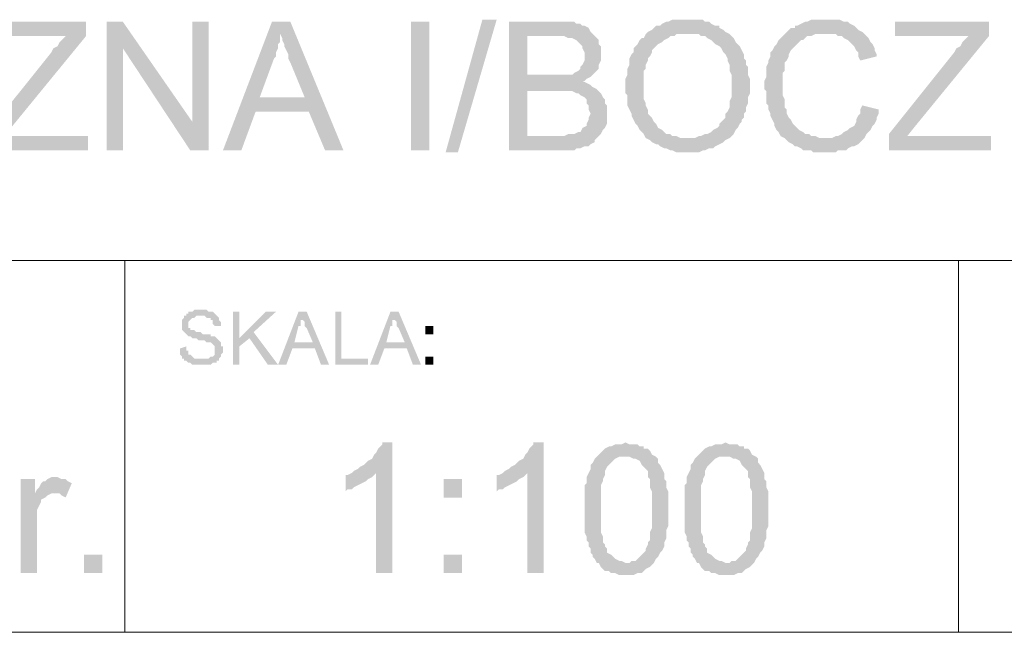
# Model space of a CAD drawing. Header units: millimetres. Extents: x -14047 to 49934, y -21523 to 14989.
# Tile 442 of 580: x 22888 to 23092, y 11629 to 11756. Entities that reach past the tile are written whole.
import ezdxf

# ---------------------------------------------------------------- set-up
doc = ezdxf.new("R2010")
doc.units = ezdxf.units.MM
doc.layers.add('C00-00-00', color=7, linetype='Continuous')

msp = doc.modelspace()

# ---------------------------------------------------------------- hatches: boundary and pattern name
at = {"layer": 'C00-00-00'}
h = msp.add_hatch(color=256, dxfattribs=at)
h.dxf.hatch_style = 2
h.paths.add_polyline_path([(22901.976, 11755.508), (22882.503, 11755.508), (22882.503, 11752.544), (22897.743, 11752.544), (22897.32, 11752.121), (22896.896, 11751.698), (22896.473, 11751.274), (22896.05, 11750.428), (22895.203, 11750.004), (22894.78, 11749.158), (22881.233, 11732.224), (22881.233, 11728.838), (22902.4, 11728.838), (22902.4, 11731.801), (22885.043, 11731.801), (22886.736, 11733.918), (22901.976, 11752.544)])
h = msp.add_hatch(color=256, dxfattribs=at)
h.dxf.hatch_style = 2
h.paths.add_polyline_path([(22909.596, 11755.508), (22906.21, 11755.508), (22906.21, 11728.838), (22909.596, 11728.838), (22909.596, 11750.004)])
h = msp.add_hatch(color=256, dxfattribs=at)
h.dxf.hatch_style = 2
h.paths.add_polyline_path([(22909.596, 11755.508), (22909.596, 11750.004), (22923.566, 11728.838), (22923.99, 11734.764)])
h = msp.add_hatch(color=256, dxfattribs=at)
h.dxf.hatch_style = 2
h.paths.add_polyline_path([(22927.376, 11755.508), (22923.99, 11755.508), (22923.99, 11734.764), (22923.566, 11728.838), (22927.376, 11728.838)])
h = msp.add_hatch(color=256, dxfattribs=at)
h.dxf.hatch_style = 2
h.paths.add_polyline_path([(22944.31, 11755.508), (22940.5, 11755.508), (22930.34, 11728.838), (22934.15, 11728.838), (22937.113, 11736.881), (22948.12, 11736.881), (22937.96, 11739.844), (22940.923, 11747.888), (22941.346, 11748.311), (22941.346, 11749.158), (22941.77, 11750.004), (22941.77, 11750.851), (22942.193, 11751.274), (22942.193, 11752.968)])
h = msp.add_hatch(color=256, dxfattribs=at)
h.dxf.hatch_style = 2
h.paths.add_polyline_path([(22944.31, 11755.508), (22942.193, 11752.968), (22942.616, 11752.121), (22942.616, 11751.698), (22943.04, 11750.851), (22943.04, 11750.428), (22943.463, 11749.581), (22943.886, 11748.734), (22943.886, 11747.888), (22944.31, 11747.041), (22947.273, 11739.844), (22937.96, 11739.844), (22948.12, 11736.881), (22951.506, 11728.838), (22955.316, 11728.838)])
h = msp.add_hatch(color=256, dxfattribs=at)
h.dxf.hatch_style = 2
h.paths.add_polyline_path([(22969.286, 11755.508), (22969.286, 11728.838), (22973.096, 11728.838), (22973.096, 11755.508)])
h = msp.add_hatch(color=256, dxfattribs=at)
h.dxf.hatch_style = 2
h.paths.add_polyline_path([(22976.483, 11728.414), (22984.103, 11755.931), (22987.066, 11755.931), (22979.023, 11728.414)])
h = msp.add_hatch(color=256, dxfattribs=at)
h.dxf.hatch_style = 2
h.paths.add_polyline_path([(22999.766, 11755.508), (22989.606, 11755.508), (22989.606, 11728.838), (23003.153, 11728.838), (23003.576, 11729.261), (23004.423, 11729.261), (23005.27, 11729.684), (23006.116, 11729.684), (23006.54, 11730.108), (23007.386, 11730.531), (23007.386, 11730.954), (23007.81, 11731.378), (23008.233, 11731.801), (22993.416, 11731.801), (22993.416, 11741.114), (23008.233, 11741.114), (23007.81, 11741.538), (23006.963, 11741.961), (23006.54, 11742.384), (23005.693, 11742.808), (23004.846, 11743.231), (23005.27, 11743.231), (23005.693, 11743.654), (23006.54, 11744.078), (22993.416, 11744.501), (22993.416, 11752.544), (23007.386, 11752.544), (23006.963, 11752.968), (23006.54, 11753.391), (23006.116, 11754.238), (23005.27, 11754.661), (23004.846, 11754.661), (23004.423, 11755.084), (23003.576, 11755.084), (23003.153, 11755.508), (23000.613, 11755.508)])
h = msp.add_hatch(color=256, dxfattribs=at)
h.dxf.hatch_style = 2
h.paths.add_polyline_path([(23026.86, 11755.931), (23023.473, 11755.931), (23022.626, 11755.508), (23022.203, 11755.508), (23021.356, 11755.084), (23020.933, 11754.661), (23020.086, 11754.661), (23019.663, 11754.238), (23019.24, 11753.814), (23018.393, 11753.391), (23026.86, 11752.968), (23028.976, 11752.968), (23029.4, 11752.544), (23030.246, 11752.544), (23030.67, 11752.121), (23031.516, 11751.698), (23031.94, 11751.274), (23032.363, 11750.851), (23033.21, 11750.428), (23033.633, 11750.004), (23034.056, 11749.158), (23034.48, 11748.734), (23034.903, 11747.888), (23034.903, 11747.464), (23035.326, 11746.618), (23035.326, 11745.348), (23035.75, 11744.501), (23035.75, 11739.844), (23035.326, 11738.998), (23035.326, 11737.728), (23034.903, 11736.881), (23034.48, 11736.458), (23034.48, 11735.611), (23034.056, 11735.188), (23033.633, 11734.764), (23033.21, 11734.341), (23033.21, 11733.918), (23032.786, 11733.494), (23031.94, 11733.071), (23031.516, 11732.648), (23030.67, 11732.224), (23030.246, 11732.224), (23029.4, 11731.801), (23028.976, 11731.801), (23028.13, 11731.378), (23026.436, 11731.378), (23018.816, 11730.954), (23019.24, 11730.531), (23020.086, 11730.108), (23020.51, 11730.108), (23020.933, 11729.684), (23021.78, 11729.261), (23022.203, 11729.261), (23023.05, 11728.838), (23023.473, 11728.838), (23024.32, 11728.414), (23028.976, 11728.414), (23029.823, 11728.838), (23030.246, 11728.838), (23031.093, 11729.261), (23031.94, 11729.261), (23032.363, 11729.684), (23033.21, 11730.108), (23034.056, 11730.531), (23034.48, 11730.954), (23035.326, 11731.378), (23035.75, 11731.801), (23036.173, 11732.224), (23036.596, 11733.071), (23037.02, 11733.494), (23037.443, 11734.341), (23037.866, 11734.764), (23037.866, 11735.188), (23038.29, 11735.611), (23038.29, 11736.458), (23038.713, 11736.881), (23038.713, 11737.728), (23039.136, 11738.574), (23039.136, 11739.844), (23039.56, 11740.691), (23039.56, 11742.384), (23039.56, 11743.654), (23039.136, 11744.501), (23039.136, 11746.194), (23038.713, 11746.618), (23038.713, 11747.464), (23038.29, 11747.888), (23038.29, 11748.734), (23037.866, 11749.581), (23037.443, 11750.428), (23037.02, 11750.851), (23036.596, 11751.274), (23036.173, 11752.121), (23035.75, 11752.544), (23035.326, 11752.968), (23034.48, 11753.391), (23034.056, 11753.814), (23033.21, 11754.238), (23033.21, 11754.661), (23032.363, 11754.661), (23031.516, 11755.084), (23031.093, 11755.508), (23030.246, 11755.508), (23029.823, 11755.931), (23027.283, 11755.931)])
h = msp.add_hatch(color=256, dxfattribs=at)
h.dxf.hatch_style = 2
h.paths.add_polyline_path([(23055.223, 11755.931), (23052.26, 11755.931), (23051.413, 11755.508), (23050.99, 11755.508), (23050.143, 11755.084), (23049.296, 11754.661), (23048.873, 11754.661), (23048.873, 11754.238), (23048.026, 11754.238), (23047.603, 11753.814), (23047.18, 11753.391), (23046.333, 11752.544), (23045.91, 11752.121), (23045.486, 11751.698), (23045.063, 11750.851), (23044.64, 11750.428), (23044.216, 11749.581), (23043.793, 11749.158), (23043.793, 11748.311), (23043.37, 11747.464), (23043.37, 11747.041), (23042.946, 11746.194), (23042.946, 11744.078), (23042.523, 11743.231), (23042.523, 11741.538), (23042.946, 11741.114), (23042.946, 11738.574), (23043.37, 11738.151), (23043.37, 11737.304), (23043.793, 11736.458), (23043.793, 11736.034), (23044.216, 11735.188), (23044.64, 11734.341), (23044.64, 11733.918), (23045.063, 11733.071), (23045.486, 11732.648), (23045.91, 11731.801), (23046.756, 11731.378), (23047.18, 11730.954), (23047.603, 11730.531), (23048.45, 11730.108), (23048.873, 11729.684), (23049.296, 11729.684), (23050.143, 11729.261), (23050.566, 11728.838), (23052.26, 11728.838), (23052.683, 11728.414), (23057.34, 11728.414), (23057.763, 11728.838), (23059.456, 11728.838), (23059.88, 11729.261), (23060.726, 11729.684), (23061.15, 11729.684), (23061.996, 11730.108), (23062.42, 11730.531), (23062.843, 11730.954), (23054.8, 11731.378), (23053.953, 11731.378), (23053.106, 11731.801), (23052.26, 11731.801), (23051.836, 11732.224), (23050.99, 11732.224), (23050.566, 11732.648), (23049.72, 11733.071), (23049.296, 11733.494), (23048.873, 11733.918), (23048.45, 11734.341), (23048.026, 11735.188), (23047.603, 11735.611), (23047.18, 11736.458), (23047.18, 11737.304), (23046.756, 11737.728), (23046.756, 11739.421), (23046.333, 11740.268), (23046.333, 11742.384), (23046.333, 11744.924), (23046.756, 11745.348), (23046.756, 11747.041), (23047.18, 11747.464), (23047.603, 11748.311), (23047.603, 11748.734), (23048.026, 11749.581), (23048.45, 11750.004), (23048.873, 11750.428), (23049.72, 11751.274), (23050.143, 11751.698), (23050.566, 11751.698), (23050.99, 11752.121), (23051.413, 11752.544), (23052.26, 11752.544), (23053.106, 11752.968), (23063.266, 11752.968), (23062.843, 11753.391), (23061.996, 11753.814), (23061.573, 11754.238), (23061.15, 11754.661), (23060.303, 11755.084), (23059.88, 11755.508), (23059.033, 11755.508), (23058.186, 11755.931), (23056.07, 11755.931)])
h = msp.add_hatch(color=256, dxfattribs=at)
h.dxf.hatch_style = 2
h.paths.add_polyline_path([(23089.09, 11755.508), (23069.616, 11755.508), (23069.616, 11752.544), (23084.856, 11752.544), (23084.433, 11752.121), (23084.01, 11751.698), (23083.586, 11751.274), (23083.163, 11750.428), (23082.316, 11750.004), (23081.893, 11749.158), (23068.346, 11732.224), (23068.346, 11728.838), (23089.513, 11728.838), (23089.513, 11731.801), (23072.156, 11731.801), (23073.85, 11733.918), (23089.09, 11752.544)])
h = msp.add_hatch(color=256, dxfattribs=at)
h.dxf.hatch_style = 2
h.paths.add_polyline_path([(23018.393, 11753.391), (23017.97, 11752.968), (23017.546, 11752.121), (23017.123, 11752.121), (23016.7, 11751.698), (23016.276, 11750.851), (23015.853, 11750.428), (23015.43, 11750.004), (23015.43, 11749.158), (23015.006, 11748.734), (23014.583, 11747.888), (23014.583, 11746.618), (23014.16, 11745.771), (23014.16, 11744.501), (23013.736, 11743.654), (23013.736, 11740.691), (23014.16, 11740.268), (23014.16, 11738.151), (23014.583, 11737.304), (23015.006, 11736.458), (23015.006, 11736.034), (23015.43, 11735.188), (23015.853, 11734.341), (23016.276, 11733.918), (23016.7, 11733.071), (23017.123, 11732.648), (23017.546, 11732.224), (23017.97, 11731.378), (23018.816, 11730.954), (23026.436, 11731.378), (23025.166, 11731.378), (23024.32, 11731.801), (23023.473, 11731.801), (23023.05, 11732.224), (23022.203, 11732.224), (23021.78, 11732.648), (23021.356, 11733.071), (23020.51, 11733.494), (23020.086, 11734.341), (23019.663, 11734.764), (23019.24, 11735.611), (23018.816, 11736.034), (23018.393, 11736.458), (23018.393, 11737.304), (23017.97, 11738.151), (23017.97, 11738.574), (23017.546, 11739.421), (23017.546, 11745.348), (23017.97, 11745.771), (23017.97, 11746.618), (23018.393, 11747.464), (23018.393, 11747.888), (23018.816, 11748.311), (23019.24, 11749.158), (23019.24, 11749.581), (23019.663, 11750.004), (23020.086, 11750.428), (23020.51, 11750.851), (23021.356, 11751.274), (23021.78, 11751.698), (23022.626, 11752.121), (23023.05, 11752.544), (23023.896, 11752.544), (23024.32, 11752.968), (23026.86, 11752.968)])
h = msp.add_hatch(color=256, dxfattribs=at)
h.dxf.hatch_style = 2
h.paths.add_polyline_path([(23007.386, 11752.544), (22998.496, 11752.544), (23001.036, 11752.544), (23001.883, 11752.121), (23002.73, 11752.121), (23003.576, 11751.698), (23004, 11751.274), (23004.423, 11750.851), (23004.846, 11750.428), (23004.846, 11750.004), (23005.27, 11749.158), (23005.27, 11747.464), (23004.846, 11746.618), (23004.423, 11746.194), (23004.423, 11745.771), (23004, 11745.348), (23003.153, 11744.924), (23002.73, 11744.501), (22993.416, 11744.501), (23006.54, 11744.078), (23006.963, 11744.501), (23007.386, 11744.924), (23007.81, 11745.348), (23008.233, 11745.771), (23008.233, 11746.618), (23008.656, 11747.464), (23008.656, 11748.734), (23008.656, 11750.428), (23008.233, 11750.851), (23008.233, 11751.698), (23007.81, 11752.121)])
h = msp.add_hatch(color=256, dxfattribs=at)
h.dxf.hatch_style = 2
h.paths.add_polyline_path([(23063.266, 11752.968), (23055.223, 11752.968), (23057.34, 11752.968), (23057.763, 11752.544), (23058.61, 11752.544), (23059.033, 11752.121), (23059.88, 11751.698), (23060.303, 11751.274), (23060.726, 11750.851), (23061.15, 11750.428), (23061.573, 11749.581), (23061.996, 11749.158), (23061.996, 11748.311), (23062.42, 11747.464), (23065.806, 11748.311), (23065.806, 11748.734), (23065.383, 11749.581), (23065.383, 11750.004), (23064.96, 11750.851), (23064.536, 11751.274), (23064.113, 11752.121), (23063.69, 11752.544)])
h = msp.add_hatch(color=256, dxfattribs=at)
h.dxf.hatch_style = 2
h.paths.add_polyline_path([(23008.233, 11741.114), (22999.343, 11741.114), (23002.73, 11741.114), (23003.576, 11740.691), (23004, 11740.691), (23004.423, 11740.268), (23005.27, 11739.844), (23005.693, 11739.421), (23005.693, 11738.574), (23006.116, 11738.151), (23006.116, 11737.304), (23006.54, 11736.458), (23006.116, 11735.611), (23006.116, 11735.188), (23005.693, 11734.341), (23005.693, 11733.918), (23004.846, 11733.494), (23004.423, 11732.648), (23004, 11732.648), (23003.153, 11732.224), (23001.883, 11732.224), (23001.036, 11731.801), (22993.416, 11731.801), (23008.233, 11731.801), (23008.656, 11732.224), (23009.08, 11733.071), (23009.503, 11733.494), (23009.926, 11734.341), (23009.926, 11738.151), (23009.503, 11738.574), (23009.503, 11739.421), (23009.08, 11739.844), (23008.656, 11740.691)])
h = msp.add_hatch(color=256, dxfattribs=at)
h.dxf.hatch_style = 2
h.paths.add_polyline_path([(23062.843, 11738.151), (23062.42, 11737.304), (23062.42, 11736.458), (23061.996, 11736.034), (23061.573, 11735.188), (23061.573, 11734.764), (23061.15, 11733.918), (23060.303, 11733.494), (23059.88, 11733.071), (23059.033, 11732.648), (23058.61, 11732.224), (23057.763, 11731.801), (23057.34, 11731.801), (23056.493, 11731.378), (23054.8, 11731.378), (23062.843, 11730.954), (23063.266, 11731.378), (23063.69, 11732.224), (23064.113, 11732.648), (23064.536, 11733.071), (23064.96, 11733.918), (23065.383, 11734.341), (23065.806, 11735.188), (23065.806, 11735.611), (23066.23, 11736.458), (23066.23, 11737.304)])
h = msp.add_hatch(color=256, dxfattribs=at)
h.dxf.hatch_style = 2
h.paths.add_polyline_path([(22925.683, 11695.818), (22924.413, 11695.818), (22923.99, 11695.394), (22923.143, 11695.394), (22923.143, 11694.971), (22922.72, 11694.971), (22922.72, 11694.548), (22922.296, 11694.548), (22922.296, 11694.124), (22921.873, 11693.701), (22921.873, 11692.854), (22921.873, 11692.008), (22921.873, 11691.584), (22922.296, 11691.161), (22922.72, 11690.738), (22923.143, 11690.314), (22923.566, 11690.314), (22923.99, 11689.891), (22924.836, 11689.891), (22925.26, 11689.468), (22926.53, 11689.468), (22926.953, 11689.044), (22927.8, 11689.044), (22928.223, 11688.621), (22928.646, 11688.198), (22928.646, 11687.351), (22928.646, 11686.928), (22928.646, 11686.504), (22928.223, 11686.081), (22927.8, 11686.081), (22927.376, 11685.658), (22922.296, 11685.658), (22922.296, 11685.234), (22922.72, 11685.234), (22923.143, 11684.811), (22923.566, 11684.811), (22923.99, 11684.388), (22927.8, 11684.388), (22928.223, 11684.811), (22929.07, 11684.811), (22929.07, 11685.234), (22929.493, 11685.234), (22929.493, 11685.658), (22929.916, 11686.081), (22929.916, 11686.504), (22930.34, 11686.928), (22930.34, 11687.351), (22930.34, 11688.198), (22929.916, 11688.198), (22929.916, 11689.044), (22929.493, 11689.468), (22929.07, 11689.891), (22928.646, 11690.314), (22927.8, 11690.314), (22927.8, 11690.738), (22926.106, 11690.738), (22925.683, 11691.161), (22924.836, 11691.161), (22924.413, 11691.584), (22923.566, 11691.584), (22923.566, 11692.008), (22923.143, 11692.008), (22923.143, 11692.854), (22923.143, 11693.278), (22923.566, 11693.701), (22923.99, 11694.124), (22924.413, 11694.124), (22924.836, 11694.548), (22929.07, 11694.548), (22928.646, 11694.971), (22928.223, 11695.394), (22927.376, 11695.394), (22926.953, 11695.818), (22926.106, 11695.818)])
h = msp.add_hatch(color=256, dxfattribs=at)
h.dxf.hatch_style = 2
h.paths.add_polyline_path([(22929.07, 11694.548), (22925.683, 11694.548), (22926.53, 11694.548), (22926.953, 11694.124), (22927.8, 11694.124), (22927.8, 11693.701), (22928.223, 11693.701), (22928.223, 11692.854), (22928.646, 11692.431), (22929.916, 11692.431), (22929.916, 11693.278), (22929.493, 11693.701), (22929.493, 11694.124)])
h = msp.add_hatch(color=256, dxfattribs=at)
h.dxf.hatch_style = 2
h.paths.add_polyline_path([(22933.726, 11695.394), (22932.456, 11695.394), (22932.456, 11684.388), (22933.726, 11684.388), (22933.726, 11689.891)])
h = msp.add_hatch(color=256, dxfattribs=at)
h.dxf.hatch_style = 2
h.paths.add_polyline_path([(22941.346, 11695.394), (22939.23, 11695.394), (22933.726, 11689.891), (22933.726, 11688.198), (22935.843, 11689.891), (22936.69, 11691.161)])
h = msp.add_hatch(color=256, dxfattribs=at)
h.dxf.hatch_style = 2
h.paths.add_polyline_path([(22947.696, 11695.394), (22946.003, 11695.394), (22941.77, 11684.388), (22943.463, 11684.388), (22944.733, 11687.774), (22949.39, 11687.774), (22945.156, 11689.044), (22946.003, 11692.431), (22946.426, 11692.431), (22946.426, 11693.701), (22946.85, 11693.701), (22946.85, 11694.548)])
h = msp.add_hatch(color=256, dxfattribs=at)
h.dxf.hatch_style = 2
h.paths.add_polyline_path([(22947.696, 11695.394), (22946.85, 11694.548), (22946.85, 11694.124), (22946.85, 11693.701), (22947.273, 11693.278), (22947.273, 11692.431), (22947.696, 11692.008), (22948.966, 11689.044), (22945.156, 11689.044), (22949.39, 11687.774), (22950.66, 11684.388), (22952.353, 11684.388)])
h = msp.add_hatch(color=256, dxfattribs=at)
h.dxf.hatch_style = 2
h.paths.add_polyline_path([(22954.893, 11695.394), (22953.623, 11695.394), (22953.623, 11684.388), (22960.396, 11684.388), (22960.396, 11685.658), (22954.893, 11685.658)])
h = msp.add_hatch(color=256, dxfattribs=at)
h.dxf.hatch_style = 2
h.paths.add_polyline_path([(22966.746, 11695.394), (22965.053, 11695.394), (22960.82, 11684.388), (22962.513, 11684.388), (22963.783, 11687.774), (22968.44, 11687.774), (22964.206, 11689.044), (22965.053, 11692.431), (22965.476, 11692.431), (22965.476, 11693.701), (22965.9, 11693.701), (22965.9, 11694.548)])
h = msp.add_hatch(color=256, dxfattribs=at)
h.dxf.hatch_style = 2
h.paths.add_polyline_path([(22966.746, 11695.394), (22965.9, 11694.548), (22965.9, 11694.124), (22965.9, 11693.701), (22966.323, 11693.278), (22966.323, 11692.431), (22966.746, 11692.008), (22968.016, 11689.044), (22964.206, 11689.044), (22968.44, 11687.774), (22969.71, 11684.388), (22971.403, 11684.388)])
h = msp.add_hatch(color=256, dxfattribs=at)
h.dxf.hatch_style = 2
h.paths.add_polyline_path([(22972.25, 11692.431), (22972.25, 11690.738), (22973.943, 11690.738), (22973.943, 11692.431)])
h = msp.add_hatch(color=256, dxfattribs=at)
h.dxf.hatch_style = 2
h.paths.add_polyline_path([(22936.69, 11691.161), (22935.843, 11689.891), (22939.653, 11684.388), (22941.77, 11684.388)])
h = msp.add_hatch(color=256, dxfattribs=at)
h.dxf.hatch_style = 2
h.paths.add_polyline_path([(22922.72, 11688.198), (22921.45, 11687.774), (22921.45, 11686.928), (22921.45, 11686.504), (22921.873, 11686.081), (22921.873, 11685.658), (22926.106, 11685.658), (22924.413, 11685.658), (22923.99, 11686.081), (22923.566, 11686.504), (22923.143, 11686.504), (22923.143, 11686.928), (22923.143, 11687.351), (22922.72, 11687.351), (22922.72, 11687.774)])
h = msp.add_hatch(color=256, dxfattribs=at)
h.dxf.hatch_style = 2
h.paths.add_polyline_path([(22972.25, 11686.081), (22972.25, 11684.388), (22973.943, 11684.388), (22973.943, 11686.081)])
h = msp.add_hatch(color=256, dxfattribs=at)
h.dxf.hatch_style = 2
h.paths.add_polyline_path([(22965.476, 11668.301), (22963.36, 11668.301), (22963.36, 11667.878), (22962.936, 11667.454), (22962.513, 11667.031), (22962.09, 11666.184), (22961.666, 11665.761), (22961.243, 11664.914), (22960.396, 11664.491), (22959.973, 11664.068), (22959.55, 11663.644), (22958.703, 11663.221), (22958.28, 11662.798), (22957.433, 11662.374), (22962.09, 11661.951), (22962.09, 11641.208), (22965.476, 11641.208)])
h = msp.add_hatch(color=256, dxfattribs=at)
h.dxf.hatch_style = 2
h.paths.add_polyline_path([(22996.803, 11668.301), (22994.686, 11668.301), (22994.686, 11667.878), (22994.263, 11667.454), (22993.84, 11667.031), (22993.416, 11666.184), (22992.993, 11665.761), (22992.57, 11664.914), (22991.723, 11664.491), (22991.3, 11664.068), (22990.876, 11663.644), (22990.03, 11663.221), (22989.606, 11662.798), (22988.76, 11662.374), (22993.416, 11661.951), (22993.416, 11641.208), (22996.803, 11641.208)])
h = msp.add_hatch(color=256, dxfattribs=at)
h.dxf.hatch_style = 2
h.paths.add_polyline_path([(23013.736, 11668.301), (23012.89, 11667.878), (23011.62, 11667.878), (23010.773, 11667.454), (23010.35, 11667.454), (23009.503, 11667.031), (23009.08, 11666.608), (23008.656, 11666.184), (23008.233, 11665.761), (23007.81, 11665.338), (23014.583, 11665.338), (23015.43, 11664.914), (23015.853, 11664.914), (23016.7, 11664.491), (23017.123, 11663.644), (23017.546, 11663.221), (23017.97, 11662.798), (23018.393, 11662.374), (23018.393, 11661.104), (23018.816, 11660.681), (23018.816, 11658.988), (23019.24, 11658.141), (23019.24, 11654.331), (23019.24, 11650.521), (23018.816, 11649.674), (23018.816, 11647.981), (23018.393, 11647.558), (23018.393, 11647.134), (23017.97, 11646.288), (23017.97, 11645.864), (23017.546, 11645.441), (23017.123, 11645.018), (23016.276, 11644.171), (23015.853, 11643.748), (23015.006, 11643.748), (23014.583, 11643.324), (23008.233, 11643.324), (23008.656, 11642.478), (23009.08, 11642.054), (23009.503, 11641.631), (23010.35, 11641.631), (23010.773, 11641.208), (23011.62, 11641.208), (23012.466, 11640.784), (23015.43, 11640.784), (23016.276, 11641.208), (23017.123, 11641.208), (23017.546, 11641.631), (23017.97, 11642.054), (23018.816, 11642.478), (23019.24, 11642.901), (23019.663, 11643.324), (23020.086, 11644.171), (23020.51, 11644.594), (23020.933, 11645.441), (23021.356, 11645.864), (23021.78, 11646.711), (23021.78, 11647.558), (23022.203, 11648.404), (23022.203, 11650.098), (23022.626, 11650.944), (23022.626, 11658.141), (23022.203, 11658.988), (23022.203, 11660.258), (23021.78, 11660.681), (23021.78, 11661.951), (23021.356, 11662.798), (23020.933, 11663.644), (23020.51, 11664.068), (23020.51, 11664.914), (23020.086, 11665.338), (23019.24, 11665.761), (23018.816, 11666.608), (23018.393, 11667.031), (23017.546, 11667.031), (23017.546, 11667.454), (23016.7, 11667.454), (23016.276, 11667.878), (23014.583, 11667.878)])
h = msp.add_hatch(color=256, dxfattribs=at)
h.dxf.hatch_style = 2
h.paths.add_polyline_path([(23034.48, 11668.301), (23033.633, 11667.878), (23032.363, 11667.878), (23031.516, 11667.454), (23031.093, 11667.454), (23030.246, 11667.031), (23029.823, 11666.608), (23029.4, 11666.184), (23028.976, 11665.761), (23028.553, 11665.338), (23035.326, 11665.338), (23036.173, 11664.914), (23036.596, 11664.914), (23037.443, 11664.491), (23037.866, 11663.644), (23038.29, 11663.221), (23038.713, 11662.798), (23039.136, 11662.374), (23039.136, 11661.104), (23039.56, 11660.681), (23039.56, 11658.988), (23039.983, 11658.141), (23039.983, 11654.331), (23039.983, 11650.521), (23039.56, 11649.674), (23039.56, 11647.981), (23039.136, 11647.558), (23039.136, 11647.134), (23038.713, 11646.288), (23038.713, 11645.864), (23038.29, 11645.441), (23037.866, 11645.018), (23037.02, 11644.171), (23036.596, 11643.748), (23035.75, 11643.748), (23035.326, 11643.324), (23028.976, 11643.324), (23029.4, 11642.478), (23029.823, 11642.054), (23030.246, 11641.631), (23031.093, 11641.631), (23031.516, 11641.208), (23032.363, 11641.208), (23033.21, 11640.784), (23036.173, 11640.784), (23037.02, 11641.208), (23037.866, 11641.208), (23038.29, 11641.631), (23038.713, 11642.054), (23039.56, 11642.478), (23039.983, 11642.901), (23040.406, 11643.324), (23040.83, 11644.171), (23041.253, 11644.594), (23041.676, 11645.441), (23042.1, 11645.864), (23042.523, 11646.711), (23042.523, 11647.558), (23042.946, 11648.404), (23042.946, 11650.098), (23043.37, 11650.944), (23043.37, 11658.141), (23042.946, 11658.988), (23042.946, 11660.258), (23042.523, 11660.681), (23042.523, 11661.951), (23042.1, 11662.798), (23041.676, 11663.644), (23041.253, 11664.068), (23041.253, 11664.914), (23040.83, 11665.338), (23039.983, 11665.761), (23039.56, 11666.608), (23039.136, 11667.031), (23038.29, 11667.031), (23038.29, 11667.454), (23037.443, 11667.454), (23037.02, 11667.878), (23035.326, 11667.878)])
h = msp.add_hatch(color=256, dxfattribs=at)
h.dxf.hatch_style = 2
h.paths.add_polyline_path([(23007.81, 11665.338), (23007.386, 11664.914), (23006.963, 11664.068), (23006.54, 11663.644), (23006.54, 11662.798), (23006.116, 11661.951), (23005.693, 11661.104), (23005.693, 11659.834), (23005.27, 11659.411), (23005.27, 11649.674), (23005.693, 11648.828), (23005.693, 11647.981), (23006.116, 11647.558), (23006.116, 11646.711), (23006.54, 11646.288), (23006.54, 11645.441), (23006.963, 11645.018), (23006.963, 11644.594), (23007.386, 11644.171), (23007.81, 11643.324), (23013.736, 11643.324), (23012.89, 11643.748), (23012.466, 11643.748), (23011.62, 11644.171), (23011.196, 11644.594), (23010.773, 11645.018), (23009.926, 11645.441), (23009.926, 11646.288), (23009.503, 11646.711), (23009.503, 11647.134), (23009.08, 11647.558), (23009.08, 11648.828), (23008.656, 11649.674), (23008.656, 11659.411), (23009.08, 11660.258), (23009.08, 11660.681), (23009.503, 11661.528), (23009.503, 11662.374), (23009.926, 11663.221), (23010.35, 11663.644), (23010.773, 11664.068), (23011.196, 11664.491), (23011.62, 11664.914), (23012.466, 11665.338), (23013.736, 11665.338)])
h = msp.add_hatch(color=256, dxfattribs=at)
h.dxf.hatch_style = 2
h.paths.add_polyline_path([(23028.553, 11665.338), (23028.13, 11664.914), (23027.706, 11664.068), (23027.283, 11663.644), (23027.283, 11662.798), (23026.86, 11661.951), (23026.436, 11661.104), (23026.436, 11659.834), (23026.013, 11659.411), (23026.013, 11649.674), (23026.436, 11648.828), (23026.436, 11647.981), (23026.86, 11647.558), (23026.86, 11646.711), (23027.283, 11646.288), (23027.283, 11645.441), (23027.706, 11645.018), (23027.706, 11644.594), (23028.13, 11644.171), (23028.553, 11643.324), (23034.48, 11643.324), (23033.633, 11643.748), (23033.21, 11643.748), (23032.363, 11644.171), (23031.94, 11644.594), (23031.516, 11645.018), (23030.67, 11645.441), (23030.67, 11646.288), (23030.246, 11646.711), (23030.246, 11647.134), (23029.823, 11647.558), (23029.823, 11648.828), (23029.4, 11649.674), (23029.4, 11659.411), (23029.823, 11660.258), (23029.823, 11660.681), (23030.246, 11661.528), (23030.246, 11662.374), (23030.67, 11663.221), (23031.093, 11663.644), (23031.516, 11664.068), (23031.94, 11664.491), (23032.363, 11664.914), (23033.21, 11665.338), (23034.48, 11665.338)])
h = msp.add_hatch(color=256, dxfattribs=at)
h.dxf.hatch_style = 2
h.paths.add_polyline_path([(22957.433, 11662.374), (22957.01, 11661.951), (22956.163, 11661.528), (22955.74, 11661.528), (22955.74, 11658.141), (22956.163, 11658.564), (22957.01, 11658.564), (22957.433, 11658.988), (22958.28, 11659.411), (22959.126, 11659.834), (22959.973, 11660.258), (22960.396, 11660.681), (22961.243, 11661.104), (22961.666, 11661.528), (22962.09, 11661.951)])
h = msp.add_hatch(color=256, dxfattribs=at)
h.dxf.hatch_style = 2
h.paths.add_polyline_path([(22988.76, 11662.374), (22988.336, 11661.951), (22987.49, 11661.528), (22987.066, 11661.528), (22987.066, 11658.141), (22987.49, 11658.564), (22988.336, 11658.564), (22988.76, 11658.988), (22989.606, 11659.411), (22990.453, 11659.834), (22991.3, 11660.258), (22991.723, 11660.681), (22992.57, 11661.104), (22992.993, 11661.528), (22993.416, 11661.951)])
h = msp.add_hatch(color=256, dxfattribs=at)
h.dxf.hatch_style = 2
h.paths.add_polyline_path([(22891.393, 11660.681), (22888.43, 11660.681), (22888.43, 11641.208), (22891.816, 11641.208), (22891.816, 11651.368), (22891.816, 11654.331), (22892.24, 11655.178), (22892.663, 11656.024), (22892.663, 11656.448), (22893.51, 11656.871), (22893.933, 11657.294), (22894.78, 11657.718), (22895.203, 11657.718), (22891.393, 11657.718)])
h = msp.add_hatch(color=256, dxfattribs=at)
h.dxf.hatch_style = 2
h.paths.add_polyline_path([(22895.626, 11661.104), (22894.78, 11661.104), (22893.933, 11660.681), (22893.51, 11660.258), (22893.086, 11660.258), (22892.663, 11659.834), (22892.24, 11658.988), (22891.816, 11658.564), (22891.393, 11657.718), (22896.473, 11657.718), (22896.896, 11657.294), (22897.743, 11656.871), (22899.013, 11659.834), (22898.166, 11660.258), (22897.743, 11660.681), (22896.896, 11660.681), (22896.05, 11661.104)])
h = msp.add_hatch(color=256, dxfattribs=at)
h.dxf.hatch_style = 2
h.paths.add_polyline_path([(22976.06, 11660.681), (22976.06, 11656.871), (22979.87, 11656.871), (22979.87, 11660.681)])
h = msp.add_hatch(color=256, dxfattribs=at)
h.dxf.hatch_style = 2
h.paths.add_polyline_path([(22901.553, 11645.018), (22901.553, 11641.208), (22905.363, 11641.208), (22905.363, 11645.018)])
h = msp.add_hatch(color=256, dxfattribs=at)
h.dxf.hatch_style = 2
h.paths.add_polyline_path([(22976.06, 11645.018), (22976.06, 11641.208), (22979.87, 11641.208), (22979.87, 11645.018)])

# ---------------------------------------------------------------- linework, layer by layer
at = {"layer": 'C00-00-00', "lineweight": 0}
for points in [[(22410.91, 11705.978), (23288.48, 11705.978)], [(22910.02, 11705.978), (22910.02, 11628.931)], [(23082.74, 11705.978), (23082.74, 11628.931)], [(22410.91, 11628.931), (23288.48, 11628.931)]]:
    msp.add_lwpolyline(points, dxfattribs=at)

doc.saveas('drawing.dxf')
